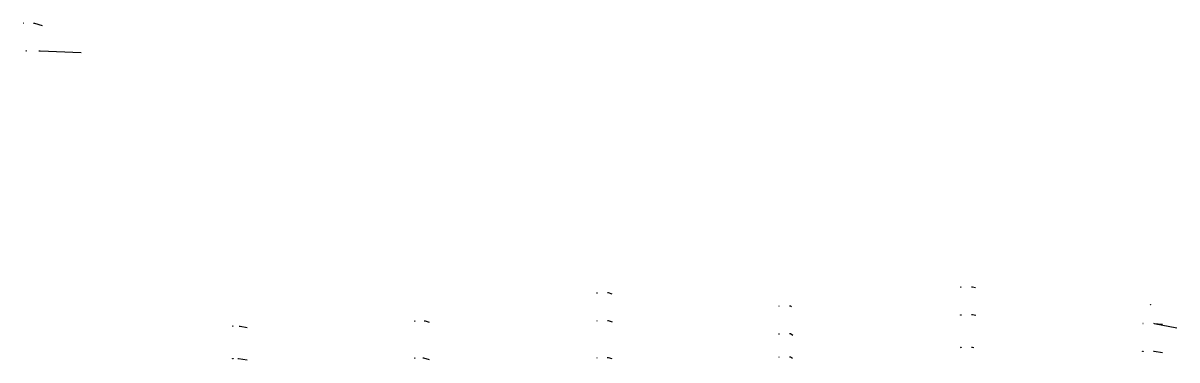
# Model space of a CAD drawing. Extents: x 2313580 to 2322968, y 282099 to 303247.
# Drawn here: x 2315831 to 2318340, y 282099 to 282832 of the extents above; entities that cross this region are included whole.
import ezdxf

# ---------------------------------------------------------------- set-up
doc = ezdxf.new("R2010")
doc.units = 0
doc.layers.add('DESIGN - SCRATCH - User 1', color=7, linetype='Continuous')

msp = doc.modelspace()

# ---------------------------------------------------------------- linework, layer by layer
at = {"layer": 'DESIGN - SCRATCH - User 1'}
for points in [[(2315832.4, 282832.3), (2315832.4, 282832), (2315831.4, 282832), (2315831.4, 282832.2)], [(2315832.4, 282832.3), (2315832.4, 282832), (2315831.4, 282832), (2315831.4, 282832.2)], [(2315832.4, 282832.3), (2315832.4, 282832), (2315831.4, 282832), (2315831.4, 282832.2)], [(2315832.4, 282832.3), (2315832.4, 282832), (2315831.4, 282832), (2315831.4, 282832.2)], [(2315838.7, 282771.8), (2315838.7, 282771.6), (2315837.6, 282771.5), (2315837.6, 282771.8)], [(2315838.7, 282771.8), (2315838.7, 282771.6), (2315837.6, 282771.5), (2315837.6, 282771.8)], [(2315838.7, 282771.8), (2315838.7, 282771.6), (2315837.6, 282771.5), (2315837.6, 282771.8)], [(2315838.7, 282771.8), (2315838.7, 282771.6), (2315837.6, 282771.5), (2315837.6, 282771.8)], [(2317079.5, 282244.9), (2317079.5, 282244.7), (2317078.7, 282244.7), (2317078.7, 282244.9)], [(2317079.5, 282244.9), (2317079.5, 282244.7), (2317078.7, 282244.7), (2317078.7, 282244.9)], [(2317079.5, 282244.9), (2317079.5, 282244.7), (2317078.7, 282244.7), (2317078.7, 282244.9)], [(2317079.5, 282244.9), (2317079.5, 282244.7), (2317078.7, 282244.7), (2317078.7, 282244.9)], [(2317870.8, 282257.5), (2317870.8, 282257.3), (2317869.1, 282257.2), (2317869.1, 282257.4)], [(2317870.8, 282257.5), (2317870.8, 282257.3), (2317869.1, 282257.2), (2317869.1, 282257.4)], [(2317870.8, 282257.5), (2317870.8, 282257.3), (2317869.1, 282257.2), (2317869.1, 282257.4)], [(2317870.8, 282257.5), (2317870.8, 282257.3), (2317869.1, 282257.2), (2317869.1, 282257.4)], [(2317475.2, 282216), (2317475.2, 282215.8), (2317474.1, 282215.8), (2317474.1, 282216)], [(2317475.2, 282216), (2317475.2, 282215.8), (2317474.1, 282215.8), (2317474.1, 282216)], [(2317475.2, 282216), (2317475.2, 282215.8), (2317474.1, 282215.8), (2317474.1, 282216)], [(2317475.2, 282216), (2317475.2, 282215.8), (2317474.1, 282215.8), (2317474.1, 282216)], [(2318282.4, 282219.4), (2318282.4, 282219.1), (2318281, 282219.1), (2318281, 282219.3)], [(2318282.4, 282219.4), (2318282.4, 282219.1), (2318281, 282219.1), (2318281, 282219.3)], [(2318282.4, 282219.4), (2318282.4, 282219.1), (2318281, 282219.1), (2318281, 282219.3)], [(2318282.4, 282219.4), (2318282.4, 282219.1), (2318281, 282219.1), (2318281, 282219.3)], [(2317870.8, 282197), (2317870.8, 282196.8), (2317869.3, 282196.7), (2317869.3, 282196.9)], [(2317870.8, 282197), (2317870.8, 282196.8), (2317869.3, 282196.7), (2317869.3, 282196.9)], [(2317870.8, 282197), (2317870.8, 282196.8), (2317869.3, 282196.7), (2317869.3, 282196.9)], [(2317870.8, 282197), (2317870.8, 282196.8), (2317869.3, 282196.7), (2317869.3, 282196.9)], [(2316288, 282172.6), (2316288, 282172.4), (2316287, 282172.3), (2316287, 282172.5)], [(2316288, 282172.6), (2316288, 282172.4), (2316287, 282172.3), (2316287, 282172.5)], [(2316288, 282172.6), (2316288, 282172.4), (2316287, 282172.3), (2316287, 282172.5)], [(2316288, 282172.6), (2316288, 282172.4), (2316287, 282172.3), (2316287, 282172.5)], [(2316683.7, 282183.5), (2316683.7, 282183.3), (2316682.5, 282183.3), (2316682.5, 282183.5)], [(2316683.7, 282183.5), (2316683.7, 282183.3), (2316682.5, 282183.3), (2316682.5, 282183.5)], [(2316683.7, 282183.5), (2316683.7, 282183.3), (2316682.5, 282183.3), (2316682.5, 282183.5)], [(2316683.7, 282183.5), (2316683.7, 282183.3), (2316682.5, 282183.3), (2316682.5, 282183.5)], [(2317079.5, 282184.5), (2317079.5, 282184.2), (2317078.8, 282184.2), (2317078.8, 282184.4)], [(2317079.5, 282184.5), (2317079.5, 282184.2), (2317078.8, 282184.2), (2317078.8, 282184.4)], [(2317079.5, 282184.5), (2317079.5, 282184.2), (2317078.8, 282184.2), (2317078.8, 282184.4)], [(2317079.5, 282184.5), (2317079.5, 282184.2), (2317078.8, 282184.2), (2317078.8, 282184.4)], [(2318266.4, 282178.6), (2318266.4, 282178.4), (2318265.4, 282178.3), (2318265.4, 282178.5)], [(2318266.4, 282178.6), (2318266.4, 282178.4), (2318265.4, 282178.3), (2318265.4, 282178.5)], [(2318266.4, 282178.6), (2318266.4, 282178.4), (2318265.4, 282178.3), (2318265.4, 282178.5)], [(2318266.4, 282178.6), (2318266.4, 282178.4), (2318265.4, 282178.3), (2318265.4, 282178.5)], [(2317475.2, 282155.7), (2317475.2, 282155.5), (2317474.3, 282155.4), (2317474.3, 282155.6)], [(2317475.2, 282155.7), (2317475.2, 282155.5), (2317474.3, 282155.4), (2317474.3, 282155.6)], [(2317475.2, 282155.7), (2317475.2, 282155.5), (2317474.3, 282155.4), (2317474.3, 282155.6)], [(2317475.2, 282155.7), (2317475.2, 282155.5), (2317474.3, 282155.4), (2317474.3, 282155.6)], [(2317870.8, 282126.5), (2317870.8, 282126.3), (2317869.4, 282126.2), (2317869.4, 282126.4)], [(2317870.8, 282126.5), (2317870.8, 282126.3), (2317869.4, 282126.2), (2317869.4, 282126.4)], [(2317870.8, 282126.5), (2317870.8, 282126.3), (2317869.4, 282126.2), (2317869.4, 282126.4)], [(2317870.8, 282126.5), (2317870.8, 282126.3), (2317869.4, 282126.2), (2317869.4, 282126.4)], [(2318266.4, 282117.9), (2318266.4, 282117.7), (2318264.5, 282117.6), (2318264.5, 282117.8)], [(2318266.4, 282117.9), (2318266.4, 282117.7), (2318264.5, 282117.6), (2318264.5, 282117.8)], [(2318266.4, 282117.9), (2318266.4, 282117.7), (2318264.5, 282117.6), (2318264.5, 282117.8)], [(2318266.4, 282117.9), (2318266.4, 282117.7), (2318264.5, 282117.6), (2318264.5, 282117.8)], [(2316287.9, 282102), (2316287.9, 282101.7), (2316286.9, 282101.7), (2316286.9, 282101.9)], [(2316287.9, 282102), (2316287.9, 282101.7), (2316286.9, 282101.7), (2316286.9, 282101.9)], [(2316287.9, 282102), (2316287.9, 282101.7), (2316286.9, 282101.7), (2316286.9, 282101.9)], [(2316287.9, 282102), (2316287.9, 282101.7), (2316286.9, 282101.7), (2316286.9, 282101.9)], [(2316683.7, 282103), (2316683.7, 282102.8), (2316682.6, 282102.8), (2316682.6, 282103)], [(2316683.7, 282103), (2316683.7, 282102.8), (2316682.6, 282102.8), (2316682.6, 282103)], [(2316683.7, 282103), (2316683.7, 282102.8), (2316682.6, 282102.8), (2316682.6, 282103)], [(2316683.7, 282103), (2316683.7, 282102.8), (2316682.6, 282102.8), (2316682.6, 282103)], [(2317079.4, 282104), (2317079.4, 282103.8), (2317078.3, 282103.7), (2317078.3, 282103.9)], [(2317079.4, 282104), (2317079.4, 282103.8), (2317078.3, 282103.7), (2317078.3, 282103.9)], [(2317079.4, 282104), (2317079.4, 282103.8), (2317078.3, 282103.7), (2317078.3, 282103.9)], [(2317079.4, 282104), (2317079.4, 282103.8), (2317078.3, 282103.7), (2317078.3, 282103.9)], [(2317475.2, 282105.3), (2317475.2, 282105.1), (2317474.5, 282105.1), (2317474.5, 282105.3)], [(2317475.2, 282105.3), (2317475.2, 282105.1), (2317474.5, 282105.1), (2317474.5, 282105.3)], [(2317475.2, 282105.3), (2317475.2, 282105.1), (2317474.5, 282105.1), (2317474.5, 282105.3)], [(2317475.2, 282105.3), (2317475.2, 282105.1), (2317474.5, 282105.1), (2317474.5, 282105.3)]]:
    msp.add_lwpolyline(points, close=True, dxfattribs=at)
for points in [[(2315854.4, 282832.3), (2315856.4, 282832.3), (2315873, 282826.8)], [(2315854.4, 282832.3), (2315856.4, 282832.3), (2315873, 282826.8)], [(2315854.4, 282832.3), (2315856.4, 282832.3), (2315873, 282826.8)], [(2315854.4, 282832.3), (2315856.4, 282832.3), (2315873, 282826.8)], [(2315854.4, 282832.3), (2315856.4, 282832.3), (2315873, 282826.8)], [(2315854.4, 282832.3), (2315856.4, 282832.3), (2315873, 282826.8)], [(2315854.4, 282832.3), (2315856.4, 282832.3), (2315873, 282826.8)], [(2315854.4, 282832.3), (2315856.4, 282832.3), (2315873, 282826.8)], [(2315854.4, 282832.3), (2315856.4, 282832.3), (2315873, 282826.8)], [(2315854.4, 282832.3), (2315856.4, 282832.3), (2315873, 282826.8)], [(2315854.4, 282832.3), (2315856.4, 282832.3), (2315873, 282826.8)], [(2315854.4, 282832.3), (2315856.4, 282832.3), (2315873, 282826.8)], [(2315854.4, 282832.3), (2315856.4, 282832.3), (2315873, 282826.8)], [(2315854.4, 282832.3), (2315856.4, 282832.3), (2315873, 282826.8)], [(2315854.4, 282832.3), (2315856.4, 282832.3), (2315873, 282826.8)], [(2315854.4, 282832.3), (2315856.4, 282832.3), (2315873, 282826.8)], [(2315865.8, 282771.9), (2315868.9, 282771.8), (2315957.9, 282768.2)], [(2315865.8, 282771.9), (2315868.9, 282771.8), (2315957.9, 282768.2)], [(2315865.8, 282771.9), (2315868.9, 282771.8), (2315957.9, 282768.2)], [(2315865.8, 282771.9), (2315868.9, 282771.8), (2315957.9, 282768.2)], [(2315865.8, 282771.9), (2315868.9, 282771.8), (2315957.9, 282768.2)], [(2315865.8, 282771.9), (2315868.9, 282771.8), (2315957.9, 282768.2)], [(2315865.8, 282771.9), (2315868.9, 282771.8), (2315957.9, 282768.2)], [(2315865.8, 282771.9), (2315868.9, 282771.8), (2315957.9, 282768.2)], [(2317101.5, 282245.7), (2317103.5, 282245.6), (2317111.1, 282242.7)], [(2317101.5, 282245.7), (2317103.5, 282245.6), (2317111.1, 282242.7)], [(2317101.5, 282245.7), (2317103.5, 282245.6), (2317111.1, 282242.7)], [(2317101.5, 282245.7), (2317103.5, 282245.6), (2317111.1, 282242.7)], [(2317101.5, 282245.7), (2317103.5, 282245.6), (2317111.1, 282242.7)], [(2317101.5, 282245.7), (2317103.5, 282245.6), (2317111.1, 282242.7)], [(2317101.5, 282245.7), (2317103.5, 282245.6), (2317111.1, 282242.7)], [(2317101.5, 282245.7), (2317103.5, 282245.6), (2317111.1, 282242.7)], [(2317101.5, 282245.7), (2317103.5, 282245.6), (2317111.1, 282242.7)], [(2317101.5, 282245.7), (2317103.5, 282245.6), (2317111.1, 282242.7)], [(2317101.5, 282245.7), (2317103.5, 282245.6), (2317111.1, 282242.7)], [(2317101.5, 282245.7), (2317103.5, 282245.6), (2317111.1, 282242.7)], [(2317101.5, 282245.7), (2317103.5, 282245.6), (2317111.1, 282242.7)], [(2317101.5, 282245.7), (2317103.5, 282245.6), (2317111.1, 282242.7)], [(2317101.5, 282245.7), (2317103.5, 282245.6), (2317111.1, 282242.7)], [(2317101.5, 282245.7), (2317103.5, 282245.6), (2317111.1, 282242.7)], [(2317892.8, 282258.2), (2317894.8, 282258.1), (2317901.8, 282256.7)], [(2317892.8, 282258.2), (2317894.8, 282258.1), (2317901.8, 282256.7)], [(2317892.8, 282258.2), (2317894.8, 282258.1), (2317901.8, 282256.7)], [(2317892.8, 282258.2), (2317894.8, 282258.1), (2317901.8, 282256.7)], [(2317892.8, 282258.2), (2317894.8, 282258.1), (2317901.8, 282256.7)], [(2317892.8, 282258.2), (2317894.8, 282258.1), (2317901.8, 282256.7)], [(2317892.8, 282258.2), (2317894.8, 282258.1), (2317901.8, 282256.7)], [(2317892.8, 282258.2), (2317894.8, 282258.1), (2317901.8, 282256.7)], [(2317497.2, 282216.8), (2317499.2, 282216.7), (2317501.7, 282215.2)], [(2317497.2, 282216.8), (2317499.2, 282216.7), (2317501.7, 282215.2)], [(2317497.2, 282216.8), (2317499.2, 282216.7), (2317501.7, 282215.2)], [(2317497.2, 282216.8), (2317499.2, 282216.7), (2317501.7, 282215.2)], [(2317497.2, 282216.8), (2317499.2, 282216.7), (2317501.7, 282215.2)], [(2317497.2, 282216.8), (2317499.2, 282216.7), (2317501.7, 282215.2)], [(2317497.2, 282216.8), (2317499.2, 282216.7), (2317501.7, 282215.2)], [(2317497.2, 282216.8), (2317499.2, 282216.7), (2317501.7, 282215.2)], [(2317497.2, 282216.8), (2317499.2, 282216.7), (2317501.7, 282215.2)], [(2317497.2, 282216.8), (2317499.2, 282216.7), (2317501.7, 282215.2)], [(2317497.2, 282216.8), (2317499.2, 282216.7), (2317501.7, 282215.2)], [(2317497.2, 282216.8), (2317499.2, 282216.7), (2317501.7, 282215.2)], [(2317497.2, 282216.8), (2317499.2, 282216.7), (2317501.7, 282215.2)], [(2317497.2, 282216.8), (2317499.2, 282216.7), (2317501.7, 282215.2)], [(2317497.2, 282216.8), (2317499.2, 282216.7), (2317501.7, 282215.2)], [(2317497.2, 282216.8), (2317499.2, 282216.7), (2317501.7, 282215.2)], [(2317101.5, 282185.2), (2317103.5, 282185.2), (2317111.9, 282182.3)], [(2317101.5, 282185.2), (2317103.5, 282185.2), (2317111.9, 282182.3)], [(2317101.5, 282185.2), (2317103.5, 282185.2), (2317111.9, 282182.3)], [(2317101.5, 282185.2), (2317103.5, 282185.2), (2317111.9, 282182.3)], [(2317101.5, 282185.2), (2317103.5, 282185.2), (2317111.9, 282182.3)], [(2317101.5, 282185.2), (2317103.5, 282185.2), (2317111.9, 282182.3)], [(2317101.5, 282185.2), (2317103.5, 282185.2), (2317111.9, 282182.3)], [(2317101.5, 282185.2), (2317103.5, 282185.2), (2317111.9, 282182.3)], [(2317101.5, 282185.2), (2317103.5, 282185.2), (2317111.9, 282182.3)], [(2317101.5, 282185.2), (2317103.5, 282185.2), (2317111.9, 282182.3)], [(2317101.5, 282185.2), (2317103.5, 282185.2), (2317111.9, 282182.3)], [(2317101.5, 282185.2), (2317103.5, 282185.2), (2317111.9, 282182.3)], [(2317101.5, 282185.2), (2317103.5, 282185.2), (2317111.9, 282182.3)], [(2317101.5, 282185.2), (2317103.5, 282185.2), (2317111.9, 282182.3)], [(2317101.5, 282185.2), (2317103.5, 282185.2), (2317111.9, 282182.3)], [(2317101.5, 282185.2), (2317103.5, 282185.2), (2317111.9, 282182.3)], [(2317892.8, 282197.7), (2317894.8, 282197.7), (2317902.2, 282196.2)], [(2317892.8, 282197.7), (2317894.8, 282197.7), (2317902.2, 282196.2)], [(2317892.8, 282197.7), (2317894.8, 282197.7), (2317902.2, 282196.2)], [(2317892.8, 282197.7), (2317894.8, 282197.7), (2317902.2, 282196.2)], [(2317892.8, 282197.7), (2317894.8, 282197.7), (2317902.2, 282196.2)], [(2317892.8, 282197.7), (2317894.8, 282197.7), (2317902.2, 282196.2)], [(2317892.8, 282197.7), (2317894.8, 282197.7), (2317902.2, 282196.2)], [(2317892.8, 282197.7), (2317894.8, 282197.7), (2317902.2, 282196.2)], [(2316301.1, 282172.8), (2316303.1, 282172.8), (2316318.3, 282169.5)], [(2316301.1, 282172.8), (2316303.1, 282172.8), (2316318.3, 282169.5)], [(2316301.1, 282172.8), (2316303.1, 282172.8), (2316318.3, 282169.5)], [(2316301.1, 282172.8), (2316303.1, 282172.8), (2316318.3, 282169.5)], [(2316301.1, 282172.8), (2316303.1, 282172.8), (2316318.3, 282169.5)], [(2316301.1, 282172.8), (2316303.1, 282172.8), (2316318.3, 282169.5)], [(2316301.1, 282172.8), (2316303.1, 282172.8), (2316318.3, 282169.5)], [(2316301.1, 282172.8), (2316303.1, 282172.8), (2316318.3, 282169.5)], [(2316301.1, 282172.8), (2316303.1, 282172.8), (2316318.3, 282169.5)], [(2316301.1, 282172.8), (2316303.1, 282172.8), (2316318.3, 282169.5)], [(2316301.1, 282172.8), (2316303.1, 282172.8), (2316318.3, 282169.5)], [(2316301.1, 282172.8), (2316303.1, 282172.8), (2316318.3, 282169.5)], [(2316301.1, 282172.8), (2316303.1, 282172.8), (2316318.3, 282169.5)], [(2316301.1, 282172.8), (2316303.1, 282172.8), (2316318.3, 282169.5)], [(2316301.1, 282172.8), (2316303.1, 282172.8), (2316318.3, 282169.5)], [(2316301.1, 282172.8), (2316303.1, 282172.8), (2316318.3, 282169.5)], [(2316703.5, 282184.1), (2316705.5, 282184.1), (2316714.2, 282181.2)], [(2316703.5, 282184.1), (2316705.5, 282184.1), (2316714.2, 282181.2)], [(2316703.5, 282184.1), (2316705.5, 282184.1), (2316714.2, 282181.2)], [(2316703.5, 282184.1), (2316705.5, 282184.1), (2316714.2, 282181.2)], [(2316703.5, 282184.1), (2316705.5, 282184.1), (2316714.2, 282181.2)], [(2316703.5, 282184.1), (2316705.5, 282184.1), (2316714.2, 282181.2)], [(2316703.5, 282184.1), (2316705.5, 282184.1), (2316714.2, 282181.2)], [(2316703.5, 282184.1), (2316705.5, 282184.1), (2316714.2, 282181.2)], [(2316703.5, 282184.1), (2316705.5, 282184.1), (2316714.2, 282181.2)], [(2316703.5, 282184.1), (2316705.5, 282184.1), (2316714.2, 282181.2)], [(2316703.5, 282184.1), (2316705.5, 282184.1), (2316714.2, 282181.2)], [(2316703.5, 282184.1), (2316705.5, 282184.1), (2316714.2, 282181.2)], [(2316703.5, 282184.1), (2316705.5, 282184.1), (2316714.2, 282181.2)], [(2316703.5, 282184.1), (2316705.5, 282184.1), (2316714.2, 282181.2)], [(2316703.5, 282184.1), (2316705.5, 282184.1), (2316714.2, 282181.2)], [(2316703.5, 282184.1), (2316705.5, 282184.1), (2316714.2, 282181.2)], [(2318288.4, 282178.8), (2318290.4, 282178.7), (2318307.9, 282176.7)], [(2318288.4, 282178.8), (2318290.4, 282178.7), (2318307.9, 282176.7)], [(2318288.4, 282178.8), (2318290.4, 282178.7), (2318307.9, 282176.7)], [(2318288.4, 282178.8), (2318290.4, 282178.7), (2318307.9, 282176.7)], [(2318288.4, 282178.8), (2318290.4, 282178.7), (2318339.5, 282168.9)], [(2318288.4, 282178.8), (2318290.4, 282178.7), (2318307.9, 282176.7)], [(2318288.4, 282178.8), (2318290.4, 282178.7), (2318307.9, 282176.7)], [(2318288.4, 282178.8), (2318290.4, 282178.7), (2318307.9, 282176.7)], [(2318288.4, 282178.8), (2318290.4, 282178.7), (2318307.9, 282176.7)], [(2317497.2, 282156.4), (2317499.2, 282156.4), (2317504.3, 282152.9)], [(2317497.2, 282156.4), (2317499.2, 282156.4), (2317504.3, 282152.9)], [(2317497.2, 282156.4), (2317499.2, 282156.4), (2317504.3, 282152.9)], [(2317497.2, 282156.4), (2317499.2, 282156.4), (2317504.3, 282152.9)], [(2317497.2, 282156.4), (2317499.2, 282156.4), (2317504.3, 282152.9)], [(2317497.2, 282156.4), (2317499.2, 282156.4), (2317504.3, 282152.9)], [(2317497.2, 282156.4), (2317499.2, 282156.4), (2317504.3, 282152.9)], [(2317497.2, 282156.4), (2317499.2, 282156.4), (2317504.3, 282152.9)], [(2317497.2, 282156.4), (2317499.2, 282156.4), (2317504.3, 282152.9)], [(2317497.2, 282156.4), (2317499.2, 282156.4), (2317504.3, 282152.9)], [(2317497.2, 282156.4), (2317499.2, 282156.4), (2317504.3, 282152.9)], [(2317497.2, 282156.4), (2317499.2, 282156.4), (2317504.3, 282152.9)], [(2317497.2, 282156.4), (2317499.2, 282156.4), (2317504.3, 282152.9)], [(2317497.2, 282156.4), (2317499.2, 282156.4), (2317504.3, 282152.9)], [(2317497.2, 282156.4), (2317499.2, 282156.4), (2317504.3, 282152.9)], [(2317497.2, 282156.4), (2317499.2, 282156.4), (2317504.3, 282152.9)], [(2317892.8, 282127.2), (2317894.8, 282127.2), (2317897.8, 282126.3)], [(2317892.8, 282127.2), (2317894.8, 282127.2), (2317897.8, 282126.3)], [(2317892.8, 282127.2), (2317894.8, 282127.2), (2317897.8, 282126.3)], [(2317892.8, 282127.2), (2317894.8, 282127.2), (2317897.8, 282126.3)], [(2317892.8, 282127.2), (2317894.8, 282127.2), (2317897.8, 282126.3)], [(2317892.8, 282127.2), (2317894.8, 282127.2), (2317897.8, 282126.3)], [(2317892.8, 282127.2), (2317894.8, 282127.2), (2317897.8, 282126.3)], [(2317892.8, 282127.2), (2317894.8, 282127.2), (2317897.8, 282126.3)], [(2317892.8, 282127.2), (2317894.8, 282127.2), (2317897.8, 282126.3)], [(2317892.8, 282127.2), (2317894.8, 282127.2), (2317897.8, 282126.3)], [(2317892.8, 282127.2), (2317894.8, 282127.2), (2317897.8, 282126.3)], [(2317892.8, 282127.2), (2317894.8, 282127.2), (2317897.8, 282126.3)], [(2317892.8, 282127.2), (2317894.8, 282127.2), (2317897.8, 282126.3)], [(2317892.8, 282127.2), (2317894.8, 282127.2), (2317897.8, 282126.3)], [(2317892.8, 282127.2), (2317894.8, 282127.2), (2317897.8, 282126.3)], [(2317892.8, 282127.2), (2317894.8, 282127.2), (2317897.8, 282126.3)], [(2318288.4, 282118.4), (2318290.4, 282118.3), (2318308.5, 282115.3)], [(2318288.4, 282118.4), (2318290.4, 282118.3), (2318308.5, 282115.3)], [(2318288.4, 282118.4), (2318290.4, 282118.3), (2318308.5, 282115.3)], [(2318288.4, 282118.4), (2318290.4, 282118.3), (2318308.5, 282115.3)], [(2318288.4, 282118.4), (2318290.4, 282118.3), (2318308.5, 282115.3)], [(2318288.4, 282118.4), (2318290.4, 282118.3), (2318308.5, 282115.3)], [(2318288.4, 282118.4), (2318290.4, 282118.3), (2318308.5, 282115.3)], [(2318288.4, 282118.4), (2318290.4, 282118.3), (2318308.5, 282115.3)], [(2316297.9, 282102), (2316299.9, 282101.9), (2316318.4, 282099)], [(2316297.9, 282102), (2316299.9, 282101.9), (2316318.4, 282099)], [(2316297.9, 282102), (2316299.9, 282101.9), (2316318.4, 282099)], [(2316297.9, 282102), (2316299.9, 282101.9), (2316318.4, 282099)], [(2316297.9, 282102), (2316299.9, 282101.9), (2316318.4, 282099)], [(2316297.9, 282102), (2316299.9, 282101.9), (2316318.4, 282099)], [(2316297.9, 282102), (2316299.9, 282101.9), (2316318.4, 282099)], [(2316297.9, 282102), (2316299.9, 282101.9), (2316318.4, 282099)], [(2316297.9, 282102), (2316299.9, 282101.9), (2316318.4, 282099)], [(2316297.9, 282102), (2316299.9, 282101.9), (2316318.4, 282099)], [(2316297.9, 282102), (2316299.9, 282101.9), (2316318.4, 282099)], [(2316297.9, 282102), (2316299.9, 282101.9), (2316318.4, 282099)], [(2316297.9, 282102), (2316299.9, 282101.9), (2316318.4, 282099)], [(2316297.9, 282102), (2316299.9, 282101.9), (2316318.4, 282099)], [(2316297.9, 282102), (2316299.9, 282101.9), (2316318.4, 282099)], [(2316297.9, 282102), (2316299.9, 282101.9), (2316318.4, 282099)], [(2316700.1, 282103.4), (2316702.1, 282103.4), (2316714.3, 282100)], [(2316700.1, 282103.4), (2316702.1, 282103.4), (2316714.3, 282100)], [(2316700.1, 282103.4), (2316702.1, 282103.4), (2316714.3, 282100)], [(2316700.1, 282103.4), (2316702.1, 282103.4), (2316714.3, 282100)], [(2316700.1, 282103.4), (2316702.1, 282103.4), (2316714.3, 282100)], [(2316700.1, 282103.4), (2316702.1, 282103.4), (2316714.3, 282100)], [(2316700.1, 282103.4), (2316702.1, 282103.4), (2316714.3, 282100)], [(2316700.1, 282103.4), (2316702.1, 282103.4), (2316714.3, 282100)], [(2316700.1, 282103.4), (2316702.1, 282103.4), (2316714.3, 282100)], [(2316700.1, 282103.4), (2316702.1, 282103.4), (2316714.3, 282100)], [(2316700.1, 282103.4), (2316702.1, 282103.4), (2316714.3, 282100)], [(2316700.1, 282103.4), (2316702.1, 282103.4), (2316714.3, 282100)], [(2316700.1, 282103.4), (2316702.1, 282103.4), (2316714.3, 282100)], [(2316700.1, 282103.4), (2316702.1, 282103.4), (2316714.3, 282100)], [(2316700.1, 282103.4), (2316702.1, 282103.4), (2316714.3, 282100)], [(2316700.1, 282103.4), (2316702.1, 282103.4), (2316714.3, 282100)], [(2317101.4, 282104.7), (2317103.4, 282104.7), (2317111.5, 282102)], [(2317101.4, 282104.7), (2317103.4, 282104.7), (2317111.5, 282102)], [(2317101.4, 282104.7), (2317103.4, 282104.7), (2317111.5, 282102)], [(2317101.4, 282104.7), (2317103.4, 282104.7), (2317111.5, 282102)], [(2317101.4, 282104.7), (2317103.4, 282104.7), (2317111.5, 282102)], [(2317101.4, 282104.7), (2317103.4, 282104.7), (2317111.5, 282102)], [(2317101.4, 282104.7), (2317103.4, 282104.7), (2317111.5, 282102)], [(2317101.4, 282104.7), (2317103.4, 282104.7), (2317111.5, 282102)], [(2317101.4, 282104.7), (2317103.4, 282104.7), (2317111.5, 282102)], [(2317101.4, 282104.7), (2317103.4, 282104.7), (2317111.5, 282102)], [(2317101.4, 282104.7), (2317103.4, 282104.7), (2317111.5, 282102)], [(2317101.4, 282104.7), (2317103.4, 282104.7), (2317111.5, 282102)], [(2317101.4, 282104.7), (2317103.4, 282104.7), (2317111.5, 282102)], [(2317101.4, 282104.7), (2317103.4, 282104.7), (2317111.5, 282102)], [(2317101.4, 282104.7), (2317103.4, 282104.7), (2317111.5, 282102)], [(2317101.4, 282104.7), (2317103.4, 282104.7), (2317111.5, 282102)], [(2317497.2, 282106), (2317499.2, 282106), (2317503.6, 282103)], [(2317497.2, 282106), (2317499.2, 282106), (2317503.6, 282103)], [(2317497.2, 282106), (2317499.2, 282106), (2317503.6, 282103)], [(2317497.2, 282106), (2317499.2, 282106), (2317503.6, 282103)], [(2317497.2, 282106), (2317499.2, 282106), (2317503.6, 282103)], [(2317497.2, 282106), (2317499.2, 282106), (2317503.6, 282103)], [(2317497.2, 282106), (2317499.2, 282106), (2317503.6, 282103)], [(2317497.2, 282106), (2317499.2, 282106), (2317503.6, 282103)], [(2317497.2, 282106), (2317499.2, 282106), (2317503.6, 282103)], [(2317497.2, 282106), (2317499.2, 282106), (2317503.6, 282103)], [(2317497.2, 282106), (2317499.2, 282106), (2317503.6, 282103)], [(2317497.2, 282106), (2317499.2, 282106), (2317503.6, 282103)], [(2317497.2, 282106), (2317499.2, 282106), (2317503.6, 282103)], [(2317497.2, 282106), (2317499.2, 282106), (2317503.6, 282103)], [(2317497.2, 282106), (2317499.2, 282106), (2317503.6, 282103)], [(2317497.2, 282106), (2317499.2, 282106), (2317503.6, 282103)]]:
    msp.add_lwpolyline(points, dxfattribs=at)

doc.saveas('drawing.dxf')
